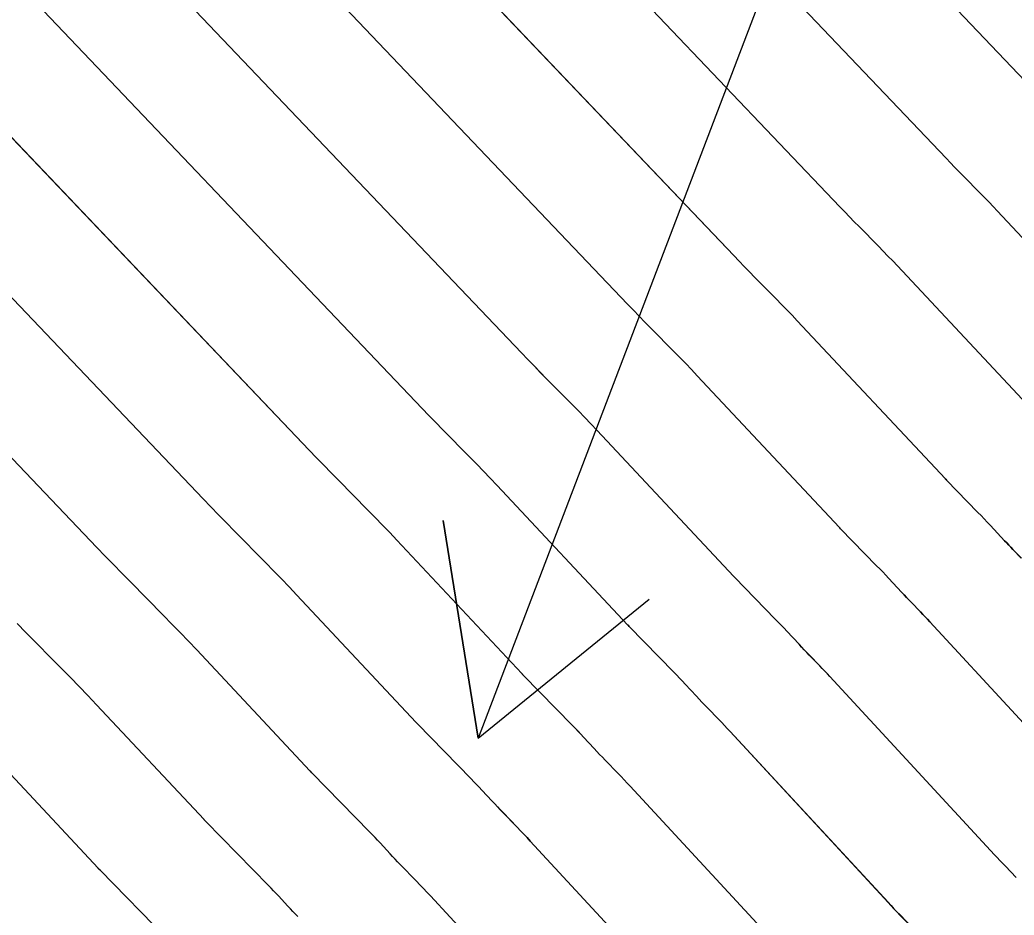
# Model space of a CAD drawing. Extents: x 954385 to 988206, y 1868364 to 1924553.
# Drawn here: x 955978 to 956005.06, y 1922970.46 to 1922994.82 of the extents above; entities that cross this region are included whole.
import ezdxf

# ---------------------------------------------------------------- set-up
doc = ezdxf.new("R2010")
doc.units = 0
for name, color, linetype in [('1', 7, 'Continuous'), ('Ex_Major Contours', 7, 'Continuous'), ('Ex_Minor Contours', 7, 'Continuous'), ('Slopes', 7, 'Continuous')]:
    doc.layers.add(name, color=color, linetype=linetype)

msp = doc.modelspace()

# ---------------------------------------------------------------- linework, layer by layer
at = {"layer": '1'}
for points in [[(955992.081, 1923007.102), (956006.097, 1922992.382)], [(956008.954, 1922984.978), (956004.608, 1922989.619), (956004.494, 1922989.741), (956004.378, 1922989.862), (956004.262, 1922989.982), (956004.144, 1922990.101), (956003.674, 1922990.577), (956003.557, 1922990.697), (956003.44, 1922990.817), (956003.324, 1922990.937), (956003.208, 1922991.058), (955989.629, 1923005.319)], [(956006.072, 1922983.653), (956001.884, 1922988.126), (956001.755, 1922988.262), (956001.626, 1922988.397), (956001.496, 1922988.532), (956001.365, 1922988.665), (956000.84, 1922989.197), (956000.709, 1922989.33), (956000.578, 1922989.464), (956000.448, 1922989.599), (956000.319, 1922989.734), (955987.177, 1923003.535)], [(955984.725, 1923001.752), (955997.43, 1922988.409), (955997.573, 1922988.26), (955997.716, 1922988.112), (955997.86, 1922987.964), (955998.005, 1922987.816), (955998.586, 1922987.229), (955998.731, 1922987.081), (955998.874, 1922986.933), (955999.017, 1922986.783), (955999.159, 1922986.633), (956003.189, 1922982.329), (956003.199, 1922982.319), (956003.217, 1922982.3), (956004.077, 1922981.419), (956004.162, 1922981.332), (956004.247, 1922981.243), (956004.331, 1922981.155), (956004.414, 1922981.065), (956004.802, 1922980.648), (956004.858, 1922980.588), (956004.915, 1922980.529), (956004.971, 1922980.469), (956005.028, 1922980.41), (956005.257, 1922980.174)], [(956007.429, 1922973.395), (956002.764, 1922978.442), (956002.702, 1922978.509), (956002.639, 1922978.576), (956002.576, 1922978.643), (956002.513, 1922978.709), (956002.258, 1922978.972), (956002.194, 1922979.038), (956002.131, 1922979.104), (956002.068, 1922979.171), (956002.005, 1922979.238), (956001.645, 1922979.625), (956001.564, 1922979.711), (956001.483, 1922979.797), (956001.401, 1922979.883), (956001.318, 1922979.968), (956000.338, 1922980.972), (956000.314, 1922980.996), (956000.307, 1922981.004), (955996.434, 1922985.14), (955996.279, 1922985.305), (955996.123, 1922985.468), (955995.965, 1922985.631), (955995.807, 1922985.792), (955995.171, 1922986.436), (955995.012, 1922986.597), (955994.854, 1922986.759), (955994.697, 1922986.922), (955994.541, 1922987.085), (955982.273, 1922999.969)], [(956005.117, 1922971.482), (956004.821, 1922971.79), (956004.747, 1922971.867), (956004.674, 1922971.944), (956004.601, 1922972.022), (956004.528, 1922972.1), (956000.046, 1922976.949), (955999.977, 1922977.023), (955999.908, 1922977.097), (955999.838, 1922977.17), (955999.768, 1922977.243), (955999.487, 1922977.534), (955999.417, 1922977.606), (955999.347, 1922977.68), (955999.278, 1922977.753), (955999.209, 1922977.827), (955998.877, 1922978.184), (955998.798, 1922978.268), (955998.719, 1922978.351), (955998.64, 1922978.434), (955998.56, 1922978.516), (955997.459, 1922979.644), (955997.433, 1922979.671), (955997.424, 1922979.68), (955993.709, 1922983.647), (955993.541, 1922983.826), (955993.371, 1922984.004), (955993.2, 1922984.18), (955993.028, 1922984.356), (955992.336, 1922985.055), (955992.164, 1922985.231), (955991.992, 1922985.407), (955991.822, 1922985.584), (955991.652, 1922985.761), (955979.821, 1922998.186)], [(956002.282, 1922970.117), (956001.953, 1922970.459), (956001.871, 1922970.545), (956001.79, 1922970.631), (956001.708, 1922970.718), (956001.628, 1922970.804), (955997.328, 1922975.456), (955997.252, 1922975.537), (955997.177, 1922975.618), (955997.1, 1922975.698), (955997.024, 1922975.778), (955996.716, 1922976.096), (955996.64, 1922976.175), (955996.563, 1922976.255), (955996.487, 1922976.336), (955996.412, 1922976.416), (955996.108, 1922976.743), (955996.032, 1922976.824), (955995.955, 1922976.905), (955995.878, 1922976.985), (955995.801, 1922977.065), (955994.579, 1922978.316), (955994.551, 1922978.345), (955994.541, 1922978.355), (955990.985, 1922982.154), (955990.803, 1922982.347), (955990.619, 1922982.539), (955990.434, 1922982.73), (955990.248, 1922982.919), (955989.502, 1922983.675), (955989.316, 1922983.864), (955989.13, 1922984.054), (955988.946, 1922984.245), (955988.763, 1922984.437), (955977.369, 1922996.402)], [(955974.917, 1922994.619), (955985.873, 1922983.113), (955986.071, 1922982.907), (955986.269, 1922982.702), (955986.468, 1922982.497), (955986.668, 1922982.294), (955987.469, 1922981.483), (955987.669, 1922981.279), (955987.867, 1922981.074), (955988.064, 1922980.868), (955988.26, 1922980.661), (955991.659, 1922977.031), (955991.672, 1922977.017), (955991.7, 1922976.989), (955993.042, 1922975.613), (955993.117, 1922975.536), (955993.192, 1922975.459), (955993.266, 1922975.381), (955993.339, 1922975.302), (955993.632, 1922974.987), (955993.705, 1922974.909), (955993.779, 1922974.831), (955993.853, 1922974.753), (955993.928, 1922974.675), (955994.279, 1922974.312), (955994.363, 1922974.226), (955994.445, 1922974.139), (955994.528, 1922974.051), (955994.609, 1922973.964), (955998.727, 1922969.509)], [(955995.826, 1922968.214), (955991.891, 1922972.471), (955991.803, 1922972.565), (955991.714, 1922972.66), (955991.625, 1922972.754), (955991.535, 1922972.847), (955991.139, 1922973.256), (955991.067, 1922973.331), (955990.995, 1922973.406), (955990.924, 1922973.482), (955990.853, 1922973.557), (955990.57, 1922973.861), (955990.499, 1922973.937), (955990.428, 1922974.013), (955990.356, 1922974.088), (955990.284, 1922974.162), (955988.82, 1922975.661), (955988.787, 1922975.695), (955988.776, 1922975.706), (955985.535, 1922979.168), (955985.326, 1922979.39), (955985.116, 1922979.61), (955984.904, 1922979.829), (955984.69, 1922980.046), (955983.833, 1922980.914), (955983.619, 1922981.131), (955983.407, 1922981.349), (955983.195, 1922981.569), (955982.984, 1922981.789), (955972.465, 1922992.836)], [(955992.925, 1922966.918), (955989.173, 1922970.978), (955989.078, 1922971.079), (955988.983, 1922971.181), (955988.887, 1922971.281), (955988.791, 1922971.382), (955988.35, 1922971.837), (955988.28, 1922971.909), (955988.211, 1922971.982), (955988.143, 1922972.054), (955988.074, 1922972.127), (955987.801, 1922972.421), (955987.733, 1922972.494), (955987.664, 1922972.566), (955987.595, 1922972.639), (955987.525, 1922972.711), (955985.941, 1922974.333), (955985.905, 1922974.37), (955985.894, 1922974.382), (955982.81, 1922977.675), (955982.588, 1922977.911), (955982.364, 1922978.145), (955982.138, 1922978.378), (955981.911, 1922978.61), (955980.999, 1922979.533), (955980.771, 1922979.764), (955980.545, 1922979.997), (955980.319, 1922980.23), (955980.095, 1922980.465), (955970.013, 1922991.053)], [(955985.561, 1922970.418), (955985.494, 1922970.487), (955985.427, 1922970.557), (955985.361, 1922970.627), (955985.295, 1922970.698), (955985.033, 1922970.98), (955984.967, 1922971.05), (955984.9, 1922971.12), (955984.834, 1922971.19), (955984.767, 1922971.259), (955983.062, 1922973.006), (955983.024, 1922973.044), (955983.011, 1922973.057), (955980.086, 1922976.182), (955979.85, 1922976.432), (955979.612, 1922976.681), (955979.373, 1922976.928), (955979.132, 1922977.173), (955978.164, 1922978.153), (955977.923, 1922978.398)], [(955982.008, 1922969.808), (955980.182, 1922971.678), (955980.142, 1922971.719), (955980.129, 1922971.733), (955977.361, 1922974.689)]]:
    msp.add_lwpolyline(points, dxfattribs=at)
at = {"layer": 'Ex_Major Contours'}
for points in [[(955982.272, 1922999.968), (955994.541, 1922987.085), (955994.697, 1922986.922), (955994.854, 1922986.759), (955995.012, 1922986.597), (955995.171, 1922986.436), (955995.807, 1922985.792), (955995.965, 1922985.631), (955996.123, 1922985.468), (955996.279, 1922985.304), (955996.434, 1922985.14), (956000.306, 1922981.004), (956000.317, 1922980.993), (956000.336, 1922980.974), (956000.338, 1922980.972), (956001.318, 1922979.967), (956001.401, 1922979.882), (956001.483, 1922979.797), (956001.564, 1922979.711), (956001.645, 1922979.624), (956002.005, 1922979.238), (956002.067, 1922979.171), (956002.13, 1922979.104), (956002.194, 1922979.038), (956002.257, 1922978.972), (956002.512, 1922978.709), (956002.576, 1922978.643), (956002.639, 1922978.576), (956002.701, 1922978.51), (956002.764, 1922978.443), (956007.43, 1922973.396)], [(955992.926, 1922966.918), (955989.172, 1922970.978), (955989.078, 1922971.08), (955988.983, 1922971.181), (955988.887, 1922971.282), (955988.79, 1922971.382), (955988.349, 1922971.837), (955988.28, 1922971.909), (955988.211, 1922971.982), (955988.142, 1922972.054), (955988.074, 1922972.128), (955987.801, 1922972.42), (955987.733, 1922972.494), (955987.664, 1922972.566), (955987.595, 1922972.638), (955987.525, 1922972.71), (955985.942, 1922974.333), (955985.926, 1922974.349), (955985.905, 1922974.369), (955985.894, 1922974.382), (955982.81, 1922977.675), (955982.588, 1922977.911), (955982.364, 1922978.145), (955982.138, 1922978.378), (955981.911, 1922978.61), (955980.999, 1922979.533), (955980.771, 1922979.764), (955980.545, 1922979.997), (955980.319, 1922980.23), (955980.095, 1922980.464), (955970.012, 1922991.052)]]:
    msp.add_lwpolyline(points, dxfattribs=at)
at = {"layer": 'Ex_Minor Contours'}
for points in [[(956006.097, 1922992.382), (955992.08, 1923007.101)], [(956008.954, 1922984.977), (956004.608, 1922989.619), (956004.493, 1922989.741), (956004.378, 1922989.862), (956004.262, 1922989.982), (956004.144, 1922990.101), (956003.674, 1922990.577), (956003.557, 1922990.697), (956003.44, 1922990.816), (956003.324, 1922990.937), (956003.208, 1922991.058), (955989.628, 1923005.318)], [(956006.072, 1922983.653), (956001.883, 1922988.126), (956001.755, 1922988.262), (956001.626, 1922988.397), (956001.496, 1922988.531), (956001.365, 1922988.665), (956000.84, 1922989.197), (956000.708, 1922989.33), (956000.578, 1922989.464), (956000.448, 1922989.598), (956000.319, 1922989.733), (955987.176, 1923003.535)], [(956005.256, 1922980.174), (956005.028, 1922980.41), (956004.971, 1922980.469), (956004.914, 1922980.529), (956004.858, 1922980.588), (956004.802, 1922980.648), (956004.414, 1922981.065), (956004.331, 1922981.154), (956004.247, 1922981.243), (956004.162, 1922981.331), (956004.077, 1922981.419), (956003.218, 1922982.299), (956003.208, 1922982.309), (956003.194, 1922982.323), (956003.189, 1922982.328), (955999.159, 1922986.633), (955999.017, 1922986.783), (955998.874, 1922986.933), (955998.731, 1922987.081), (955998.586, 1922987.228), (955998.005, 1922987.816), (955997.86, 1922987.963), (955997.716, 1922988.111), (955997.573, 1922988.26), (955997.43, 1922988.409), (955984.724, 1923001.752)], [(956005.117, 1922971.482), (956004.822, 1922971.79), (956004.748, 1922971.867), (956004.675, 1922971.944), (956004.602, 1922972.022), (956004.529, 1922972.1), (956000.046, 1922976.95), (955999.977, 1922977.024), (955999.907, 1922977.097), (955999.838, 1922977.171), (955999.768, 1922977.243), (955999.486, 1922977.534), (955999.416, 1922977.607), (955999.347, 1922977.68), (955999.277, 1922977.753), (955999.208, 1922977.827), (955998.877, 1922978.184), (955998.798, 1922978.267), (955998.719, 1922978.351), (955998.64, 1922978.434), (955998.56, 1922978.516), (955997.459, 1922979.644), (955997.447, 1922979.656), (955997.433, 1922979.67), (955997.424, 1922979.679), (955993.709, 1922983.647), (955993.541, 1922983.826), (955993.371, 1922984.003), (955993.2, 1922984.18), (955993.028, 1922984.356), (955992.336, 1922985.055), (955992.164, 1922985.23), (955991.992, 1922985.406), (955991.822, 1922985.583), (955991.652, 1922985.761), (955979.82, 1922998.185)], [(955977.368, 1922996.402), (955988.762, 1922984.437), (955988.946, 1922984.245), (955989.13, 1922984.054), (955989.316, 1922983.864), (955989.502, 1922983.675), (955990.248, 1922982.919), (955990.434, 1922982.73), (955990.619, 1922982.539), (955990.802, 1922982.347), (955990.985, 1922982.154), (955994.541, 1922978.355), (955994.551, 1922978.345), (955994.573, 1922978.323), (955994.58, 1922978.316), (955995.801, 1922977.065), (955995.879, 1922976.985), (955995.955, 1922976.905), (955996.032, 1922976.824), (955996.108, 1922976.743), (955996.411, 1922976.417), (955996.487, 1922976.336), (955996.563, 1922976.255), (955996.639, 1922976.175), (955996.716, 1922976.096), (955997.023, 1922975.778), (955997.1, 1922975.698), (955997.176, 1922975.618), (955997.252, 1922975.538), (955997.327, 1922975.457), (956001.628, 1922970.805), (956001.709, 1922970.718), (956001.79, 1922970.631), (956001.872, 1922970.545), (956001.954, 1922970.46), (956002.283, 1922970.118)], [(955998.727, 1922969.509), (955994.609, 1922973.964), (955994.527, 1922974.052), (955994.445, 1922974.139), (955994.362, 1922974.226), (955994.279, 1922974.313), (955993.927, 1922974.676), (955993.853, 1922974.753), (955993.779, 1922974.831), (955993.705, 1922974.909), (955993.632, 1922974.987), (955993.339, 1922975.302), (955993.266, 1922975.38), (955993.192, 1922975.458), (955993.117, 1922975.536), (955993.043, 1922975.613), (955991.7, 1922976.989), (955991.686, 1922977.003), (955991.669, 1922977.02), (955991.659, 1922977.03), (955988.26, 1922980.661), (955988.064, 1922980.868), (955987.867, 1922981.074), (955987.669, 1922981.279), (955987.469, 1922981.483), (955986.667, 1922982.294), (955986.467, 1922982.497), (955986.268, 1922982.701), (955986.07, 1922982.907), (955985.873, 1922983.113), (955974.916, 1922994.618)], [(955972.464, 1922992.835), (955982.984, 1922981.788), (955983.195, 1922981.568), (955983.407, 1922981.349), (955983.619, 1922981.131), (955983.833, 1922980.913), (955984.69, 1922980.046), (955984.903, 1922979.829), (955985.115, 1922979.61), (955985.326, 1922979.389), (955985.535, 1922979.168), (955988.776, 1922975.706), (955988.787, 1922975.695), (955988.813, 1922975.668), (955988.821, 1922975.661), (955990.284, 1922974.162), (955990.356, 1922974.087), (955990.428, 1922974.012), (955990.499, 1922973.937), (955990.57, 1922973.861), (955990.853, 1922973.557), (955990.924, 1922973.482), (955990.995, 1922973.406), (955991.066, 1922973.331), (955991.138, 1922973.257), (955991.535, 1922972.847), (955991.624, 1922972.754), (955991.714, 1922972.66), (955991.803, 1922972.566), (955991.891, 1922972.471), (955995.826, 1922968.214)], [(955985.56, 1922970.418), (955985.493, 1922970.487), (955985.427, 1922970.557), (955985.361, 1922970.627), (955985.295, 1922970.698), (955985.033, 1922970.98), (955984.967, 1922971.05), (955984.901, 1922971.12), (955984.834, 1922971.19), (955984.767, 1922971.259), (955983.062, 1922973.005), (955983.045, 1922973.023), (955983.024, 1922973.044), (955983.015, 1922973.053), (955983.011, 1922973.057), (955980.086, 1922976.181), (955979.85, 1922976.432), (955979.612, 1922976.681), (955979.373, 1922976.928), (955979.132, 1922977.173), (955978.164, 1922978.152), (955977.923, 1922978.398)], [(955982.008, 1922969.807), (955980.183, 1922971.678), (955980.169, 1922971.691), (955980.142, 1922971.719), (955980.133, 1922971.728), (955980.128, 1922971.733), (955977.361, 1922974.688)]]:
    msp.add_lwpolyline(points, dxfattribs=at)
at = {"layer": 'Slopes'}
msp.add_lwpolyline([(956007.131, 1923018.928), (955990.47, 1922975.275), (955989.52, 1922981.199), (955990.47, 1922975.275), (955995.126, 1922979.06)], dxfattribs=at)

doc.saveas('drawing.dxf')
